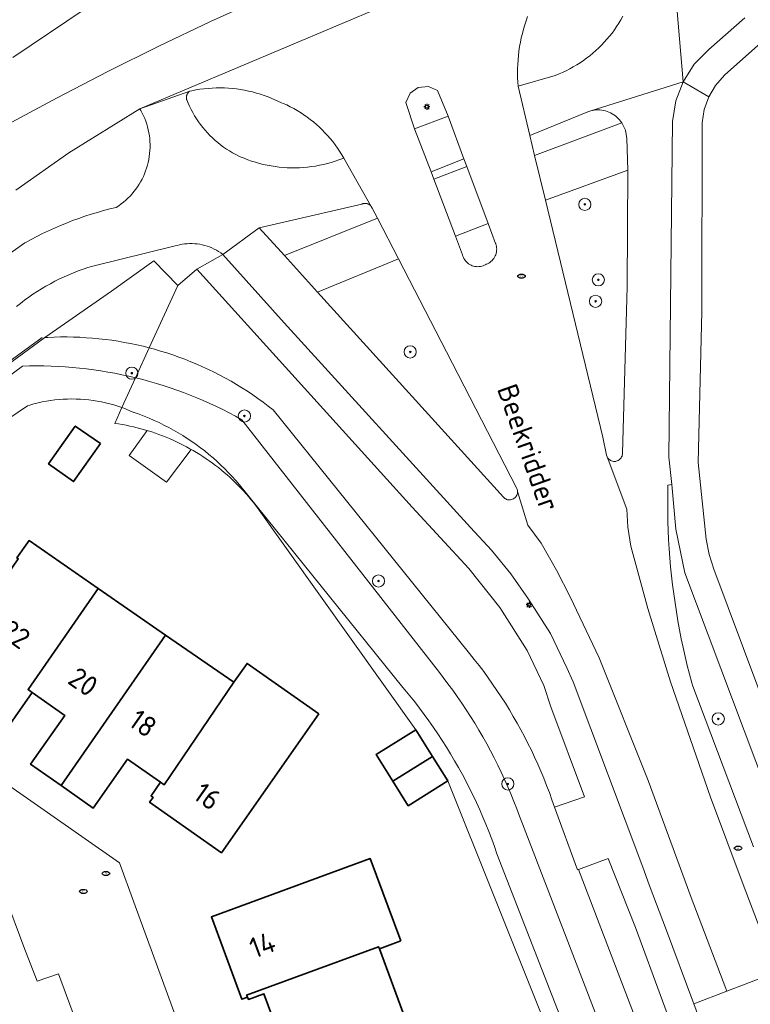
# Model space of a CAD drawing. Header units: metres. Extents: x 152610 to 160096, y 456114 to 462495.
# Tile 627 of 938: x 158822 to 158870, y 460349 to 460414. Entities that reach past the tile are written whole.
import ezdxf
from ezdxf.enums import TextEntityAlignment as Align

# ---------------------------------------------------------------- set-up
doc = ezdxf.new("R2010")
doc.units = ezdxf.units.M
doc.header["$LTSCALE"] = 0.5
doc.layers.get('0').update_dxf_attribs({"linetype": 'CONTINUOUS'})
for name, color, linetype, lineweight in [('B-PV-GR-BEPLANTING_CULTUUR_BOSPLANTSOEN-GV', 251, 'CONTINUOUS', 18), ('B-PV-GR-BOOM-S', 251, 'CONTINUOUS', 25), ('B-PV-GW-TALUD_KRUIN-G', 251, 'CONTINUOUS', 18), ('B-PV-IE-MEUBILAIR-S', 251, 'CONTINUOUS', 25), ('B-PV-IE-TERREINAFSCHEIDING_KUNSTMATIG_MUUR-G', 251, 'IE-TERREINAFSCHEIDING_KUNSTMATIG-SO', 18), ('B-PV-OG-BEBOUWING-GV', 6, 'CONTINUOUS', 35), ('B-PV-OG-BEBOUWING-T18', 1, 'CONTINUOUS', 18), ('B-PV-OG-BEBOUWING_SCHUUR-GV', 251, 'CONTINUOUS', 18), ('B-PV-OG-TERREIN_BEGROEID-GV', 251, 'CONTINUOUS', 18), ('B-PV-OG-TOPOGRAFIE-T18', 1, 'CONTINUOUS', 18), ('B-PV-VH-GESLOTENVERHARDING_ASFALT-GV', 251, 'CONTINUOUS', 18), ('B-PV-VH-OPENVERHARDING_BETONSTRAATSTEEN-GV', 251, 'CONTINUOUS', 18), ('B-PV-VH-OPENVERHARDING_TEGEL-GV', 251, 'CONTINUOUS', 18)]:
    doc.layers.add(name, color=color, linetype=linetype, lineweight=lineweight)
doc.styles.add('NLCS-ISO', font='NLCS-ISO.ttf')
doc.styles.add('NLCS-ISO-M750-T18', font='NLCS-ISO.ttf', dxfattribs={"height": 1.35})
doc.linetypes.add('IE-TERREINAFSCHEIDING_KUNSTMATIG-SO', pattern='A,4,[82,NLCS.SHX,S=0.75,R=90,X=0,Y=0],4,-2', length=10)

# ---------------------------------------------------------------- blocks, each defined once
blk = doc.blocks.new('SIE-MEUBILAIR_PAAL_LICHTMAST-SO')
for points in [[(-0.62, 0), (-1, 0)], [(-0.71, 0.71), (-0.44, 0.44)], [(0, 1), (0, 0.62)], [(0.44, 0.44), (0.71, 0.71)], [(1, 0), (0.62, 0)], [(-0.71, -0.71), (-0.44, -0.44)], [(0, -0.62), (0, -1)], [(0.44, -0.44), (0.71, -0.71)]]:
    blk.add_lwpolyline(points)
blk.add_circle((0, 0), 0.5)
blk = doc.blocks.new('SIE-MEUBILAIR_PUT_RIOOLPUT-SO')
blk.add_ellipse((0, 0), major_axis=(1.25, 0), ratio=0.54)
at = {"style": 'NLCS-ISO'}
blk.add_text('ri', height=0.75, dxfattribs=at).set_placement((-0.04, 0.07), align=Align.MIDDLE_CENTER)
blk = doc.blocks.new('SGR-BOOM_GBKN-SO')
at = {"linetype": 'ByBlock', "lineweight": 18}
h = blk.add_hatch(color=0, dxfattribs=at)
h.dxf.hatch_style = 1
edge = h.paths.add_edge_path()
edge.add_arc((0, 0), 0.25, 0, 360)
at = {"color": 0, "linetype": 'ByBlock', "lineweight": 18}
for radius in [2, 0.25]:
    blk.add_circle((0, 0), radius, dxfattribs=at)
at = {"color": 0, "linetype": 'ByBlock', "lineweight": 18, "style": 'NLCS-ISO'}
blk.add_attdef('SOORT', (2.5, 0), '', height=1.5, dxfattribs=at)

msp = doc.modelspace()

# ---------------------------------------------------------------- linework, layer by layer
at = {"layer": 'B-PV-GR-BEPLANTING_CULTUUR_BOSPLANTSOEN-GV', "flags": 128}
for points in [[(158814.81, 460385.86), (158822.216, 460391.334), (158822.219, 460391.334), (158822.688, 460391.346), (158823.156, 460391.35), (158823.625, 460391.345), (158824.094, 460391.333), (158824.562, 460391.313), (158825.03, 460391.285), (158825.497, 460391.249), (158825.964, 460391.205), (158826.43, 460391.153), (158826.895, 460391.093), (158827.358, 460391.025), (158827.821, 460390.949), (158828.282, 460390.865), (158828.742, 460390.773), (158829.2, 460390.674), (158829.648, 460390.569), (158830.548, 460392.533), (158830.141, 460392.635), (158829.731, 460392.73), (158829.32, 460392.817), (158828.907, 460392.895), (158828.493, 460392.966), (158828.078, 460393.03), (158827.661, 460393.085), (158827.244, 460393.132), (158826.826, 460393.171), (158826.407, 460393.203), (158825.987, 460393.226), (158825.567, 460393.241), (158825.147, 460393.249), (158824.727, 460393.248), (158824.307, 460393.239), (158823.887, 460393.223), (158823.689, 460393.212), (158814.34, 460386.37)], [(158871.32, 460325.38), (158858.722, 460358.304), (158858.658, 460358.281), (158857.144, 460362.395), (158856.98, 460362.872), (158856.809, 460363.345), (158856.631, 460363.816), (158856.444, 460364.284), (158856.251, 460364.75), (158856.05, 460365.212), (158855.842, 460365.67), (158855.627, 460366.126), (158855.404, 460366.578), (158855.174, 460367.026), (158854.937, 460367.47), (158854.693, 460367.911), (158854.442, 460368.348), (158854.185, 460368.781), (158853.92, 460369.21), (158853.649, 460369.634), (158853.371, 460370.054), (158853.086, 460370.47), (158852.795, 460370.881), (158852.497, 460371.287), (158852.192, 460371.689), (158851.882, 460372.085), (158851.565, 460372.477), (158851.476, 460372.585), (158838.688, 460388.458), (158838.357, 460388.716), (158838.021, 460388.968), (158837.68, 460389.214), (158837.335, 460389.453), (158836.985, 460389.685), (158836.631, 460389.911), (158836.273, 460390.13), (158835.91, 460390.342), (158835.543, 460390.547), (158835.173, 460390.745), (158834.799, 460390.936), (158834.422, 460391.12), (158834.041, 460391.296), (158833.656, 460391.466), (158833.269, 460391.628), (158832.878, 460391.782), (158832.485, 460391.929), (158832.089, 460392.069), (158831.69, 460392.201), (158831.289, 460392.325), (158830.885, 460392.442), (158830.548, 460392.533), (158829.648, 460390.569), (158829.656, 460390.567), (158830.111, 460390.452), (158830.563, 460390.329), (158831.013, 460390.198), (158831.461, 460390.06), (158831.907, 460389.915), (158832.35, 460389.761), (158832.79, 460389.6), (158833.227, 460389.432), (158833.662, 460389.256), (158834.093, 460389.073), (158834.522, 460388.883), (158834.947, 460388.685), (158835.368, 460388.48), (158835.786, 460388.268), (158836.201, 460388.048), (158836.611, 460387.822), (158849.593, 460371.222), (158849.837, 460370.909), (158850.153, 460370.493), (158850.462, 460370.072), (158850.765, 460369.647), (158851.061, 460369.217), (158851.351, 460368.782), (158851.634, 460368.343), (158851.91, 460367.9), (158852.18, 460367.453), (158852.442, 460367.001), (158852.698, 460366.546), (158852.946, 460366.086), (158853.188, 460365.623), (158853.422, 460365.157), (158853.65, 460364.686), (158853.87, 460364.213), (158854.082, 460363.736), (158854.288, 460363.256), (158854.486, 460362.772), (158854.676, 460362.286), (158854.859, 460361.797), (158855.035, 460361.305), (158868.96, 460325.19)], [(158816.28, 460384.49), (158822.561, 460388.738), (158822.699, 460388.78), (158822.968, 460388.855), (158823.24, 460388.923), (158823.514, 460388.982), (158823.789, 460389.034), (158824.065, 460389.078), (158824.343, 460389.115), (158824.621, 460389.143), (158824.901, 460389.163), (158825.18, 460389.175), (158825.46, 460389.179), (158825.74, 460389.176), (158826.02, 460389.164), (158826.299, 460389.144), (158826.578, 460389.117), (158826.856, 460389.081), (158827.132, 460389.037), (158827.408, 460388.986), (158827.681, 460388.927), (158827.953, 460388.86), (158828.223, 460388.785), (158828.49, 460388.702), (158828.753, 460388.613), (158829.648, 460390.569), (158829.2, 460390.674), (158828.742, 460390.773), (158828.282, 460390.865), (158827.821, 460390.949), (158827.358, 460391.025), (158826.895, 460391.093), (158826.43, 460391.153), (158825.964, 460391.205), (158825.497, 460391.249), (158825.03, 460391.285), (158824.562, 460391.313), (158824.094, 460391.333), (158823.625, 460391.345), (158823.156, 460391.35), (158822.688, 460391.346), (158822.219, 460391.334), (158822.216, 460391.334), (158814.81, 460385.86)], [(158868.96, 460325.19), (158855.035, 460361.305), (158854.859, 460361.797), (158854.676, 460362.286), (158854.486, 460362.772), (158854.288, 460363.256), (158854.082, 460363.736), (158853.87, 460364.213), (158853.65, 460364.686), (158853.422, 460365.157), (158853.188, 460365.623), (158852.946, 460366.086), (158852.698, 460366.546), (158852.442, 460367.001), (158852.18, 460367.453), (158851.91, 460367.9), (158851.634, 460368.343), (158851.351, 460368.782), (158851.061, 460369.217), (158850.765, 460369.647), (158850.462, 460370.072), (158850.153, 460370.493), (158849.837, 460370.909), (158849.593, 460371.222), (158836.611, 460387.822), (158836.201, 460388.048), (158835.786, 460388.268), (158835.368, 460388.48), (158834.947, 460388.685), (158834.522, 460388.883), (158834.093, 460389.073), (158833.662, 460389.256), (158833.227, 460389.432), (158832.79, 460389.6), (158832.35, 460389.761), (158831.907, 460389.915), (158831.461, 460390.06), (158831.013, 460390.198), (158830.563, 460390.329), (158830.111, 460390.452), (158829.656, 460390.567), (158829.648, 460390.569), (158828.753, 460388.613), (158828.756, 460388.612), (158829.018, 460388.515), (158829.278, 460388.409), (158829.534, 460388.297), (158829.551, 460388.291), (158829.884, 460388.173), (158830.214, 460388.048), (158830.542, 460387.915), (158830.866, 460387.774), (158831.187, 460387.626), (158831.505, 460387.472), (158831.819, 460387.31), (158832.13, 460387.14), (158832.436, 460386.964), (158832.738, 460386.781), (158833.037, 460386.591), (158833.33, 460386.395), (158833.62, 460386.192), (158833.904, 460385.982), (158834.184, 460385.766), (158834.459, 460385.544), (158834.729, 460385.315), (158834.993, 460385.081), (158835.253, 460384.841), (158835.506, 460384.594), (158835.754, 460384.342), (158835.996, 460384.085), (158836.233, 460383.822), (158836.463, 460383.554), (158847.196, 460370.247), (158847.321, 460370.098), (158847.651, 460369.698), (158847.974, 460369.294), (158848.291, 460368.884), (158848.601, 460368.47), (158848.905, 460368.051), (158849.203, 460367.627), (158849.494, 460367.199), (158849.778, 460366.766), (158850.055, 460366.329), (158850.326, 460365.888), (158850.59, 460365.442), (158850.847, 460364.993), (158851.097, 460364.539), (158851.34, 460364.082), (158851.576, 460363.621), (158851.805, 460363.157), (158852.026, 460362.689), (158852.24, 460362.217), (158852.448, 460361.743), (158852.647, 460361.265), (158852.839, 460360.784), (158853.024, 460360.301), (158853.201, 460359.814), (158853.371, 460359.325), (158866.73, 460325.02)], [(158866.73, 460325.02), (158853.371, 460359.325), (158853.201, 460359.814), (158853.024, 460360.301), (158852.839, 460360.784), (158852.647, 460361.265), (158852.448, 460361.743), (158852.24, 460362.217), (158852.026, 460362.689), (158851.805, 460363.157), (158851.576, 460363.621), (158851.34, 460364.082), (158851.097, 460364.539), (158850.847, 460364.993), (158850.59, 460365.442), (158850.326, 460365.888), (158850.055, 460366.329), (158849.778, 460366.766), (158849.494, 460367.199), (158849.203, 460367.627), (158848.905, 460368.051), (158848.601, 460368.47), (158848.291, 460368.884), (158847.974, 460369.294), (158847.651, 460369.698), (158847.321, 460370.098), (158847.196, 460370.247), (158836.463, 460383.554), (158836.233, 460383.822), (158835.996, 460384.085), (158835.754, 460384.342), (158835.506, 460384.594), (158835.253, 460384.841), (158834.993, 460385.081), (158834.729, 460385.315), (158834.459, 460385.544), (158834.184, 460385.766), (158833.904, 460385.982), (158833.62, 460386.192), (158833.33, 460386.395), (158833.037, 460386.591), (158832.738, 460386.781), (158832.436, 460386.964), (158832.13, 460387.14), (158831.819, 460387.31), (158831.505, 460387.472), (158831.187, 460387.626), (158830.866, 460387.774), (158830.542, 460387.915), (158830.214, 460388.048), (158829.884, 460388.173), (158829.551, 460388.291), (158829.534, 460388.297), (158829.278, 460388.409), (158829.018, 460388.515), (158828.756, 460388.612), (158828.753, 460388.613), (158828.279, 460387.578), (158828.526, 460387.541), (158828.772, 460387.5), (158829.017, 460387.455), (158829.262, 460387.405), (158829.505, 460387.351), (158829.748, 460387.293), (158829.99, 460387.23), (158830.23, 460387.163), (158830.469, 460387.092), (158830.707, 460387.016), (158830.944, 460386.937), (158831.179, 460386.853), (158831.412, 460386.766), (158831.644, 460386.674), (158831.875, 460386.578), (158832.103, 460386.478), (158832.33, 460386.374), (158832.555, 460386.266), (158832.778, 460386.153), (158832.999, 460386.038), (158833.218, 460385.918), (158833.435, 460385.794), (158833.649, 460385.667), (158833.862, 460385.536), (158834.071, 460385.401), (158834.279, 460385.262), (158834.484, 460385.12), (158834.687, 460384.974), (158834.886, 460384.825), (158835.084, 460384.672), (158835.278, 460384.515), (158835.47, 460384.356), (158835.659, 460384.192), (158835.845, 460384.026), (158836.028, 460383.856), (158836.208, 460383.684), (158836.385, 460383.508), (158836.558, 460383.328), (158836.729, 460383.146), (158836.896, 460382.961), (158837.06, 460382.773), (158837.221, 460382.582), (158837.378, 460382.389), (158837.532, 460382.192), (158848.04, 460367.47), (158849.134, 460365.719), (158850.14, 460364.11), (158865.36, 460326.17)]]:
    msp.add_lwpolyline(points, dxfattribs=at)
at = {"layer": 'B-PV-GW-TALUD_KRUIN-G', "flags": 128}
for points in [[(158807.045, 460378.635), (158813.02, 460384.4), (158814.81, 460385.86), (158822.216, 460391.334), (158822.219, 460391.334), (158822.688, 460391.346), (158823.156, 460391.35), (158823.625, 460391.345), (158824.094, 460391.333), (158824.562, 460391.313), (158825.03, 460391.285), (158825.497, 460391.249), (158825.964, 460391.205), (158826.43, 460391.153), (158826.895, 460391.093), (158827.358, 460391.025), (158827.821, 460390.949), (158828.282, 460390.865), (158828.742, 460390.773), (158829.2, 460390.674), (158829.648, 460390.569)], [(158868.96, 460325.19), (158855.035, 460361.305), (158854.859, 460361.797), (158854.676, 460362.286), (158854.486, 460362.772), (158854.288, 460363.256), (158854.082, 460363.736), (158853.87, 460364.213), (158853.65, 460364.686), (158853.422, 460365.157), (158853.188, 460365.623), (158852.946, 460366.086), (158852.698, 460366.546), (158852.442, 460367.001), (158852.18, 460367.453), (158851.91, 460367.9), (158851.634, 460368.343), (158851.351, 460368.782), (158851.061, 460369.217), (158850.765, 460369.647), (158850.462, 460370.072), (158850.153, 460370.493), (158849.837, 460370.909), (158849.593, 460371.222), (158836.611, 460387.822), (158836.201, 460388.048), (158835.786, 460388.268), (158835.368, 460388.48), (158834.947, 460388.685), (158834.522, 460388.883), (158834.093, 460389.073), (158833.662, 460389.256), (158833.227, 460389.432), (158832.79, 460389.6), (158832.35, 460389.761), (158831.907, 460389.915), (158831.461, 460390.06), (158831.013, 460390.198), (158830.563, 460390.329), (158830.111, 460390.452), (158829.656, 460390.567), (158829.648, 460390.569)], [(158829.648, 460390.569), (158829.656, 460390.567), (158830.111, 460390.452), (158830.563, 460390.329), (158831.013, 460390.198), (158831.461, 460390.06), (158831.907, 460389.915), (158832.35, 460389.761), (158832.79, 460389.6), (158833.227, 460389.432), (158833.662, 460389.256), (158834.093, 460389.073), (158834.522, 460388.883), (158834.947, 460388.685), (158835.368, 460388.48), (158835.786, 460388.268), (158836.201, 460388.048), (158836.611, 460387.822), (158849.593, 460371.222), (158849.837, 460370.909), (158850.153, 460370.493), (158850.462, 460370.072), (158850.765, 460369.647), (158851.061, 460369.217), (158851.351, 460368.782), (158851.634, 460368.343), (158851.91, 460367.9), (158852.18, 460367.453), (158852.442, 460367.001), (158852.698, 460366.546), (158852.946, 460366.086), (158853.188, 460365.623), (158853.422, 460365.157), (158853.65, 460364.686), (158853.87, 460364.213), (158854.082, 460363.736), (158854.288, 460363.256), (158854.486, 460362.772), (158854.676, 460362.286), (158854.859, 460361.797), (158855.035, 460361.305), (158868.96, 460325.19)]]:
    msp.add_lwpolyline(points, dxfattribs=at)
at = {"layer": 'B-PV-IE-TERREINAFSCHEIDING_KUNSTMATIG_MUUR-G', "flags": 128}
msp.add_lwpolyline([(158823.512, 460393.211), (158817.828, 460389.09), (158814.054, 460386.342), (158812.675, 460385.094), (158806.926, 460378.683), (158805.773, 460377.911), (158804.66, 460376.51), (158803.878, 460375.11), (158802.983, 460372.003)], dxfattribs=at)
at = {"layer": 'B-PV-OG-BEBOUWING-GV', "flags": 128}
for points in [[(158827.35, 460386.26), (158825.68, 460387.4), (158823.93, 460384.92), (158825.58, 460383.76)], [(158827.2, 460376.742), (158822.65, 460379.89), (158821.86, 460378.75), (158821.944, 460378.689), (158818.177, 460373.2), (158818.42, 460373.03), (158820.59, 460371.51), (158818.34, 460368.32), (158820.6, 460366.73), (158822.85, 460369.92), (158822.589, 460370.103)], [(158831.619, 460373.683), (158827.2, 460376.742), (158822.589, 460370.103), (158822.85, 460369.92), (158825, 460368.41), (158822.75, 460365.21), (158824.755, 460363.805)], [(158836.09, 460370.59), (158831.619, 460373.683), (158824.755, 460363.805), (158826.862, 460362.329), (158829.12, 460365.55), (158831.29, 460364.03), (158831.529, 460363.864)], [(158841.67, 460368.51), (158836.96, 460371.82), (158836.09, 460370.59), (158831.529, 460363.864), (158831.29, 460364.03), (158830.66, 460363.13), (158830.79, 460363.03), (158830.56, 460362.71), (158835.28, 460359.4)], [(158849.134, 460365.719), (158848.04, 460367.47), (158845.45, 460365.85), (158846.54, 460364.101)], [(158850.14, 460364.11), (158849.134, 460365.719), (158846.54, 460364.101), (158847.55, 460362.48)], [(158847.05, 460353.61), (158845.05, 460359.02), (158834.626, 460355.192), (158836.62, 460349.79), (158836.99, 460349.92), (158836.934, 460350.059), (158845.598, 460353.231), (158845.65, 460353.09)], [(158845.65, 460353.09), (158845.598, 460353.231), (158836.934, 460350.059), (158836.99, 460349.92), (158837.05, 460349.77), (158838.07, 460350.15), (158838.99, 460347.67), (158835.33, 460346.32), (158836.221, 460343.888), (158836.279, 460343.73), (158839.94, 460345.08), (158839.858, 460345.303), (158847.494, 460348.099)]]:
    msp.add_lwpolyline(points, close=True, dxfattribs=at)
at = {"layer": 'B-PV-OG-BEBOUWING_SCHUUR-GV', "flags": 128}
msp.add_lwpolyline([(158830.469, 460387.092), (158830.402, 460387.112), (158829.216, 460385.473), (158831.681, 460383.717), (158833.297, 460385.873), (158833.218, 460385.918), (158832.999, 460386.038), (158832.778, 460386.153), (158832.555, 460386.266), (158832.33, 460386.374), (158832.103, 460386.478), (158831.875, 460386.578), (158831.644, 460386.674), (158831.412, 460386.766), (158831.179, 460386.853), (158830.944, 460386.937), (158830.707, 460387.016)], close=True, dxfattribs=at)
at = {"layer": 'B-PV-OG-TERREIN_BEGROEID-GV', "flags": 128}
for points in [[(158821.588, 460411.585), (158826.33, 460414.78), (158819.666, 460424.171)], [(158855.38, 460414.28), (158855.282, 460414.004), (158855.192, 460413.726), (158855.11, 460413.446), (158855.035, 460413.163), (158854.968, 460412.878), (158854.909, 460412.592), (158854.858, 460412.304), (158854.814, 460412.015), (158854.778, 460411.725), (158854.751, 460411.433), (158854.731, 460411.142), (158854.72, 460410.849), (158854.716, 460410.557), (158854.721, 460410.265), (158854.733, 460409.973), (158854.751, 460409.71), (158857.199, 460410.41), (158857.442, 460410.508), (158857.681, 460410.613), (158857.918, 460410.725), (158858.15, 460410.845), (158858.379, 460410.972), (158858.604, 460411.105), (158858.825, 460411.246), (158859.042, 460411.393), (158859.253, 460411.546), (158859.461, 460411.706), (158859.663, 460411.873), (158859.859, 460412.045), (158860.051, 460412.223), (158860.237, 460412.407), (158860.417, 460412.597), (158860.592, 460412.792), (158860.76, 460412.993), (158860.922, 460413.198), (158861.078, 460413.408), (158861.227, 460413.623), (158861.37, 460413.843), (158861.506, 460414.066), (158861.635, 460414.294)], [(158872.701, 460414.076), (158872.36, 460413.845), (158872.023, 460413.606), (158871.692, 460413.362), (158871.365, 460413.111), (158871.042, 460412.854), (158870.88, 460412.72), (158868.298, 460410.422), (158867.718, 460409.761), (158867.271, 460409.005), (158866.971, 460408.179), (158866.83, 460407.311), (158866.81, 460394.92), (158866.57, 460385.02), (158867.11, 460379.98), (158867.309, 460378.983), (158867.614, 460378.013), (158892.79, 460310.67)], [(158817.04, 460395.65), (158822.386, 460399.426), (158822.405, 460399.437), (158822.781, 460399.643), (158823.161, 460399.841), (158823.544, 460400.033), (158823.931, 460400.218), (158824.321, 460400.395), (158824.715, 460400.565), (158825.111, 460400.727), (158825.511, 460400.883), (158825.913, 460401.03), (158826.319, 460401.17), (158826.726, 460401.303), (158827.136, 460401.428), (158827.548, 460401.545), (158827.963, 460401.654), (158828.379, 460401.756), (158828.542, 460401.864), (158828.7, 460401.979), (158828.854, 460402.1), (158829.002, 460402.227), (158829.145, 460402.36), (158829.282, 460402.499), (158829.414, 460402.643), (158829.54, 460402.793), (158829.659, 460402.948), (158829.772, 460403.107), (158829.879, 460403.271), (158829.978, 460403.439), (158830.071, 460403.611), (158830.156, 460403.787), (158830.235, 460403.966), (158830.306, 460404.148), (158830.369, 460404.333), (158830.424, 460404.521), (158830.473, 460404.71), (158830.513, 460404.901), (158830.545, 460405.094), (158830.569, 460405.288), (158830.586, 460405.483), (158830.595, 460405.678), (158830.595, 460405.874), (158830.587, 460406.069), (158830.572, 460406.264), (158830.549, 460406.458), (158830.517, 460406.651), (158830.478, 460406.842), (158830.431, 460407.032), (158830.376, 460407.219), (158830.314, 460407.405), (158830.244, 460407.587), (158830.166, 460407.767), (158830.082, 460407.943), (158829.99, 460408.115), (158829.93, 460408.22), (158825.26, 460405.33), (158821.79, 460402.88)], [(158873.485, 460357.07), (158865.71, 460377.78), (158865.119, 460380.644), (158864.856, 460383.557), (158864.592, 460383.53), (158864.58, 460382.933), (158864.576, 460382.337), (158864.58, 460381.74), (158864.591, 460381.143), (158864.611, 460380.547), (158864.639, 460379.951), (158864.675, 460379.355), (158864.719, 460378.76), (158864.771, 460378.165), (158864.83, 460377.571), (158864.898, 460376.979), (158864.974, 460376.387), (158865.058, 460375.796), (158865.149, 460375.206), (158865.248, 460374.618), (158865.356, 460374.031), (158865.471, 460373.445), (158865.594, 460372.861), (158865.725, 460372.279), (158865.863, 460371.698), (158866.01, 460371.12), (158866.164, 460370.543), (158866.22, 460370.34), (158870.2, 460359.78)]]:
    msp.add_lwpolyline(points, dxfattribs=at)
for points in [[(158835.473, 460409.59), (158835.205, 460409.595), (158834.937, 460409.593), (158834.67, 460409.583), (158834.403, 460409.565), (158834.136, 460409.538), (158833.871, 460409.504), (158833.606, 460409.462), (158833.343, 460409.412), (158833.216, 460409.385), (158833.209, 460409.38), (158833.201, 460409.375), (158833.194, 460409.37), (158833.187, 460409.365), (158833.18, 460409.359), (158833.173, 460409.354), (158833.166, 460409.348), (158833.159, 460409.343), (158833.153, 460409.337), (158833.146, 460409.331), (158833.14, 460409.325), (158833.133, 460409.319), (158833.127, 460409.312), (158833.121, 460409.306), (158833.115, 460409.299), (158833.109, 460409.293), (158833.103, 460409.286), (158833.098, 460409.279), (158833.092, 460409.272), (158833.087, 460409.265), (158833.081, 460409.258), (158833.076, 460409.251), (158833.071, 460409.244), (158833.066, 460409.236), (158833.061, 460409.229), (158833.057, 460409.221), (158833.052, 460409.214), (158833.048, 460409.206), (158833.043, 460409.198), (158833.039, 460409.19), (158833.035, 460409.182), (158833.032, 460409.174), (158833.028, 460409.166), (158833.024, 460409.158), (158833.021, 460409.15), (158833.014, 460409.134), (158833.011, 460409.125), (158833.008, 460409.117), (158833.006, 460409.109), (158833.003, 460409.1), (158833.001, 460409.091), (158832.999, 460409.083), (158832.996, 460409.074), (158832.994, 460409.066), (158832.993, 460409.057), (158832.991, 460409.048), (158832.989, 460409.04), (158832.988, 460409.031), (158832.987, 460409.022), (158832.986, 460409.013), (158832.985, 460409.004), (158832.984, 460408.996), (158832.984, 460408.987), (158832.983, 460408.978), (158832.983, 460408.969), (158832.983, 460408.96), (158832.983, 460408.951), (158832.983, 460408.942), (158832.983, 460408.934), (158832.984, 460408.925), (158832.984, 460408.916), (158832.985, 460408.907), (158832.986, 460408.898), (158832.987, 460408.889), (158832.988, 460408.881), (158832.99, 460408.872), (158832.991, 460408.863), (158832.993, 460408.854), (158832.995, 460408.846), (158832.997, 460408.837), (158832.999, 460408.829), (158833.001, 460408.82), (158833.09, 460408.603), (158833.186, 460408.389), (158833.29, 460408.178), (158833.401, 460407.971), (158833.518, 460407.768), (158833.643, 460407.569), (158833.774, 460407.375), (158833.912, 460407.185), (158834.056, 460406.999), (158834.207, 460406.819), (158834.363, 460406.644), (158834.525, 460406.475), (158834.693, 460406.311), (158834.867, 460406.153), (158835.046, 460406.001), (158835.23, 460405.855), (158835.418, 460405.716), (158835.612, 460405.583), (158835.81, 460405.456), (158836.012, 460405.337), (158836.218, 460405.224), (158836.427, 460405.119), (158836.52, 460405.075), (158836.765, 460404.973), (158837.013, 460404.879), (158837.264, 460404.792), (158837.517, 460404.713), (158837.773, 460404.641), (158838.03, 460404.578), (158838.29, 460404.522), (158838.551, 460404.473), (158838.813, 460404.433), (158839.076, 460404.401), (158839.341, 460404.376), (158839.606, 460404.36), (158839.871, 460404.352), (158840.136, 460404.351), (158840.402, 460404.359), (158840.666, 460404.374), (158840.931, 460404.398), (158841.194, 460404.429), (158841.457, 460404.469), (158841.718, 460404.516), (158841.977, 460404.571), (158842.235, 460404.634), (158842.491, 460404.705), (158842.745, 460404.783), (158842.995, 460404.869), (158843.244, 460404.963), (158843.31, 460404.989), (158843.179, 460405.213), (158843.041, 460405.433), (158842.896, 460405.649), (158842.745, 460405.861), (158842.588, 460406.067), (158842.424, 460406.269), (158842.254, 460406.465), (158842.078, 460406.656), (158841.896, 460406.842), (158841.709, 460407.022), (158841.516, 460407.196), (158841.317, 460407.364), (158841.114, 460407.526), (158840.906, 460407.681), (158840.693, 460407.83), (158840.476, 460407.973), (158840.255, 460408.109), (158840.029, 460408.237), (158839.799, 460408.359), (158839.566, 460408.474), (158839.33, 460408.581), (158839.225, 460408.626), (158838.346, 460409.005), (158838.095, 460409.097), (158837.84, 460409.181), (158837.584, 460409.258), (158837.325, 460409.327), (158837.065, 460409.388), (158836.802, 460409.441), (158836.538, 460409.487), (158836.273, 460409.524), (158836.007, 460409.554), (158835.74, 460409.576)], [(158860.128, 460408.145), (158860.006, 460408.15), (158859.883, 460408.147), (158859.761, 460408.135), (158859.64, 460408.116), (158859.532, 460408.093), (158859.521, 460408.089), (158859.403, 460408.054), (158859.345, 460408.034), (158855.519, 460406.471), (158855.836, 460405.166), (158861.56, 460407.31), (158861.489, 460407.41), (158861.411, 460407.505), (158861.328, 460407.595), (158861.239, 460407.679), (158861.144, 460407.757), (158861.045, 460407.829), (158860.941, 460407.894), (158860.833, 460407.952), (158860.722, 460408.003), (158860.608, 460408.047), (158860.49, 460408.083), (158860.371, 460408.112), (158860.25, 460408.132)], [(158861.92, 460396.53), (158861.95, 460404.2), (158856.55, 460402.217), (158860.32, 460386.67), (158860.56, 460385.49), (158860.602, 460385.377), (158860.635, 460385.321), (158860.674, 460385.269), (158860.719, 460385.222), (158860.77, 460385.181), (158860.826, 460385.146), (158860.885, 460385.119), (158860.947, 460385.099), (158861.011, 460385.087), (158861.076, 460385.083), (158861.141, 460385.086), (158861.205, 460385.098), (158861.267, 460385.117), (158861.327, 460385.144), (158861.383, 460385.178), (158861.434, 460385.219), (158861.479, 460385.265), (158861.519, 460385.317), (158861.552, 460385.373), (158861.578, 460385.433), (158861.597, 460385.496), (158861.607, 460385.56), (158861.61, 460385.624)], [(158844.734, 460402.017), (158844.725, 460402.018), (158844.717, 460402.018), (158844.708, 460402.018), (158844.699, 460402.018), (158844.691, 460402.017), (158844.682, 460402.017), (158844.673, 460402.016), (158844.665, 460402.016), (158844.656, 460402.015), (158844.647, 460402.014), (158844.639, 460402.012), (158844.63, 460402.011), (158844.622, 460402.009), (158844.613, 460402.008), (158844.604, 460402.006), (158844.596, 460402.004), (158844.588, 460402.002), (158844.579, 460401.999), (158844.571, 460401.997), (158844.563, 460401.995), (158844.554, 460401.992), (158844.546, 460401.989), (158844.538, 460401.986), (158844.53, 460401.983), (158844.522, 460401.98), (158844.514, 460401.976), (158844.506, 460401.973), (158844.498, 460401.969), (158844.49, 460401.965), (158837.755, 460400.421), (158839.42, 460398.586), (158845.52, 460401.05), (158845.18, 460401.7), (158845.118, 460401.808), (158845.108, 460401.822), (158845.102, 460401.829), (158845.097, 460401.836), (158845.091, 460401.842), (158845.086, 460401.849), (158845.08, 460401.856), (158845.074, 460401.862), (158845.068, 460401.868), (158845.062, 460401.874), (158845.056, 460401.88), (158845.049, 460401.886), (158845.043, 460401.892), (158845.036, 460401.898), (158845.03, 460401.904), (158845.023, 460401.909), (158845.016, 460401.914), (158845.009, 460401.92), (158845.002, 460401.925), (158844.995, 460401.93), (158844.988, 460401.935), (158844.98, 460401.94), (158844.973, 460401.944), (158844.966, 460401.949), (158844.958, 460401.953), (158844.95, 460401.957), (158844.943, 460401.961), (158844.935, 460401.965), (158844.927, 460401.969), (158844.919, 460401.973), (158844.911, 460401.976), (158844.903, 460401.98), (158844.895, 460401.983), (158844.887, 460401.986), (158844.879, 460401.989), (158844.871, 460401.992), (158844.863, 460401.995), (158844.854, 460401.997), (158844.846, 460402), (158844.837, 460402.002), (158844.833, 460402.003), (158844.82, 460402.006), (158844.812, 460402.008), (158844.803, 460402.01), (158844.795, 460402.011), (158844.786, 460402.012), (158844.778, 460402.014), (158844.769, 460402.015), (158844.76, 460402.016), (158844.752, 460402.016), (158844.743, 460402.017)], [(158832.42, 460396.62), (158830.839, 460398.239), (158828.06, 460396.25), (158823.689, 460393.212), (158823.887, 460393.223), (158824.307, 460393.239), (158824.727, 460393.248), (158825.147, 460393.249), (158825.567, 460393.241), (158825.987, 460393.226), (158826.407, 460393.203), (158826.826, 460393.171), (158827.244, 460393.132), (158827.661, 460393.085), (158828.078, 460393.03), (158828.493, 460392.966), (158828.907, 460392.895), (158829.32, 460392.817), (158829.731, 460392.73), (158830.141, 460392.635), (158830.548, 460392.533)], [(158850.05, 460392.27), (158846.91, 460398.37), (158841.594, 460396.19), (158853.79, 460382.734), (158853.837, 460382.688), (158853.889, 460382.649), (158853.945, 460382.616), (158854.005, 460382.59), (158854.068, 460382.571), (158854.132, 460382.561), (158854.198, 460382.558), (158854.263, 460382.563), (158854.327, 460382.577), (158854.389, 460382.598), (158854.448, 460382.626), (158854.502, 460382.661), (158854.553, 460382.703), (158854.597, 460382.751), (158854.636, 460382.804), (158854.668, 460382.861), (158854.693, 460382.921), (158854.71, 460382.984), (158854.719, 460383.049), (158854.72, 460383.114), (158854.714, 460383.179), (158854.699, 460383.243), (158854.677, 460383.304), (158854.66, 460383.34), (158854.27, 460384.07)], [(158847.798, 460382.085), (158833.663, 460397.71), (158832.42, 460396.62), (158830.548, 460392.533), (158830.885, 460392.442), (158831.289, 460392.325), (158831.69, 460392.201), (158832.089, 460392.069), (158832.485, 460391.929), (158832.878, 460391.782), (158833.269, 460391.628), (158833.656, 460391.466), (158834.041, 460391.296), (158834.422, 460391.12), (158834.799, 460390.936), (158835.173, 460390.745), (158835.543, 460390.547), (158835.91, 460390.342), (158836.273, 460390.13), (158836.631, 460389.911), (158836.985, 460389.685), (158837.335, 460389.453), (158837.68, 460389.214), (158838.021, 460388.968), (158838.357, 460388.716), (158838.688, 460388.458), (158851.476, 460372.585), (158851.565, 460372.477), (158851.882, 460372.085), (158852.192, 460371.689), (158852.497, 460371.287), (158852.795, 460370.881), (158853.086, 460370.47), (158853.371, 460370.054), (158853.649, 460369.634), (158853.92, 460369.21), (158854.185, 460368.781), (158854.442, 460368.348), (158854.693, 460367.911), (158854.937, 460367.47), (158855.174, 460367.026), (158855.404, 460366.578), (158855.627, 460366.126), (158855.842, 460365.67), (158856.05, 460365.212), (158856.251, 460364.75), (158856.444, 460364.284), (158856.631, 460363.816), (158856.809, 460363.345), (158856.98, 460362.872), (158857.144, 460362.395), (158859.12, 460363.077), (158856.901, 460368.98), (158856.444, 460370.387), (158855.355, 460372.674), (158853.551, 460375.493), (158851.529, 460378.053)], [(158871.32, 460325.38), (158874.496, 460316.097), (158874.75, 460315.437), (158876.09, 460315.93), (158874.088, 460321.33), (158873.187, 460323.768), (158866.894, 460340.756), (158865.46, 460344.675), (158866.019, 460344.877), (158862.461, 460354.497), (158860.666, 460359.013), (158858.722, 460358.304)]]:
    msp.add_lwpolyline(points, close=True, dxfattribs=at)
at = {"layer": 'B-PV-VH-GESLOTENVERHARDING_ASFALT-GV', "flags": 128}
for points in [[(158821.203, 460407.174), (158824.501, 460408.951), (158827.827, 460410.672), (158831.183, 460412.337), (158834.566, 460413.946), (158837.975, 460415.497), (158859.899, 460424.439), (158858.998, 460427.156), (158858.399, 460428.964), (158843.481, 460422.571), (158828.914, 460416.333), (158826.33, 460414.78), (158821.588, 460411.585)], [(158821.79, 460402.88), (158825.26, 460405.33), (158829.93, 460408.22), (158845.998, 460414.999), (158860.939, 460421.302), (158860.862, 460421.534), (158859.899, 460424.439), (158837.975, 460415.497), (158834.566, 460413.946), (158831.183, 460412.337), (158827.827, 460410.672), (158824.501, 460408.951), (158821.203, 460407.174)], [(158861.635, 460414.294), (158861.506, 460414.066), (158861.37, 460413.843), (158861.227, 460413.623), (158861.078, 460413.408), (158860.922, 460413.198), (158860.76, 460412.993), (158860.592, 460412.792), (158860.417, 460412.597), (158860.237, 460412.407), (158860.051, 460412.223), (158859.859, 460412.045), (158859.663, 460411.873), (158859.461, 460411.706), (158859.253, 460411.546), (158859.042, 460411.393), (158858.825, 460411.246), (158858.604, 460411.105), (158858.379, 460410.972), (158858.15, 460410.845), (158857.918, 460410.725), (158857.681, 460410.613), (158857.442, 460410.508), (158857.199, 460410.41), (158854.751, 460409.71), (158855.519, 460406.471), (158859.345, 460408.034), (158859.403, 460408.054), (158859.521, 460408.089), (158859.532, 460408.093), (158865.594, 460410.003), (158865.032, 460416.689)], [(158865.032, 460416.689), (158865.594, 460410.003), (158866.325, 460411.144), (158867.272, 460412.113), (158869.637, 460414.183)], [(158845.998, 460414.999), (158829.93, 460408.22), (158833.216, 460409.385), (158833.343, 460409.412), (158833.606, 460409.462), (158833.871, 460409.504), (158834.136, 460409.538), (158834.403, 460409.565), (158834.67, 460409.583), (158834.937, 460409.593), (158835.205, 460409.595), (158835.473, 460409.59), (158835.74, 460409.576), (158836.007, 460409.554), (158836.273, 460409.524), (158836.538, 460409.487), (158836.802, 460409.441), (158837.065, 460409.388), (158837.325, 460409.327), (158837.584, 460409.258), (158837.84, 460409.181), (158838.095, 460409.097), (158838.346, 460409.005), (158839.225, 460408.626), (158839.33, 460408.581), (158839.566, 460408.474), (158839.799, 460408.359), (158840.029, 460408.237), (158840.255, 460408.109), (158840.476, 460407.973), (158840.693, 460407.83), (158840.906, 460407.681), (158841.114, 460407.526), (158841.317, 460407.364), (158841.516, 460407.196), (158841.709, 460407.022), (158841.896, 460406.842), (158842.078, 460406.656), (158842.254, 460406.465), (158842.424, 460406.269), (158842.588, 460406.067), (158842.745, 460405.861), (158842.896, 460405.649), (158843.041, 460405.433), (158843.179, 460405.213), (158843.31, 460404.989), (158845.118, 460401.808), (158845.18, 460401.7), (158845.52, 460401.05), (158846.91, 460398.37), (158850.05, 460392.27), (158854.27, 460384.07), (158854.66, 460383.34), (158854.677, 460383.304), (158854.699, 460383.243), (158854.714, 460383.179), (158854.72, 460383.114), (158855.388, 460380.893), (158856.264, 460379.715), (158857.275, 460377.945), (158858.177, 460376.186), (158860.079, 460372.195), (158863.289, 460364.136), (158866.115, 460356.461), (158868.387, 460350.483), (158868.454, 460350.306), (158871.715, 460351.555)], [(158871.648, 460351.732), (158869.523, 460357.308), (158867.39, 460363.058), (158864.763, 460370.611), (158863.267, 460375.438), (158862.168, 460379.517), (158861.97, 460380.77), (158861.885, 460381.942), (158860.602, 460385.377), (158860.56, 460385.49), (158860.32, 460386.67), (158856.55, 460402.217), (158855.836, 460405.166), (158855.519, 460406.471), (158854.751, 460409.71), (158854.733, 460409.973), (158854.721, 460410.265), (158854.716, 460410.557), (158854.72, 460410.849), (158854.731, 460411.142), (158854.751, 460411.433), (158854.778, 460411.725), (158854.814, 460412.015), (158854.858, 460412.304), (158854.909, 460412.592), (158854.968, 460412.878), (158855.035, 460413.163), (158855.11, 460413.446), (158855.192, 460413.726), (158855.282, 460414.004), (158855.38, 460414.28)], [(158870.2, 460359.78), (158866.22, 460370.34), (158866.164, 460370.543), (158866.01, 460371.12), (158865.863, 460371.698), (158865.725, 460372.279), (158865.594, 460372.861), (158865.471, 460373.445), (158865.356, 460374.031), (158865.248, 460374.618), (158865.149, 460375.206), (158865.058, 460375.796), (158864.974, 460376.387), (158864.898, 460376.979), (158864.83, 460377.571), (158864.771, 460378.165), (158864.719, 460378.76), (158864.675, 460379.355), (158864.639, 460379.951), (158864.611, 460380.547), (158864.591, 460381.143), (158864.58, 460381.74), (158864.576, 460382.337), (158864.58, 460382.933), (158864.592, 460383.53), (158864.856, 460383.557), (158864.66, 460385.37), (158864.888, 460407.4), (158865.108, 460408.738), (158865.594, 460410.003), (158859.532, 460408.093), (158859.64, 460408.116), (158859.761, 460408.135), (158859.883, 460408.147), (158860.006, 460408.15), (158860.128, 460408.145), (158860.25, 460408.132), (158860.371, 460408.112), (158860.49, 460408.083), (158860.608, 460408.047), (158860.722, 460408.003), (158860.833, 460407.952), (158860.941, 460407.894), (158861.045, 460407.829), (158861.144, 460407.757), (158861.239, 460407.679), (158861.328, 460407.595), (158861.411, 460407.505), (158861.489, 460407.41), (158861.56, 460407.31), (158861.806, 460406.821), (158861.899, 460406.281), (158861.95, 460404.2), (158861.92, 460396.53), (158861.61, 460385.624), (158861.607, 460385.56), (158861.597, 460385.496), (158861.578, 460385.433), (158861.552, 460385.373), (158861.519, 460385.317), (158861.479, 460385.265), (158861.434, 460385.219), (158861.383, 460385.178), (158861.327, 460385.144), (158861.267, 460385.117), (158861.205, 460385.098), (158861.141, 460385.086), (158861.076, 460385.083), (158861.011, 460385.087), (158860.947, 460385.099), (158860.885, 460385.119), (158860.826, 460385.146), (158860.77, 460385.181), (158860.719, 460385.222), (158860.674, 460385.269), (158860.635, 460385.321), (158860.602, 460385.377), (158861.885, 460381.942), (158861.97, 460380.77), (158862.168, 460379.517), (158863.267, 460375.438), (158864.763, 460370.611), (158867.39, 460363.058), (158869.523, 460357.308), (158871.648, 460351.732)], [(158821.828, 460395.243), (158822.09, 460395.454), (158822.356, 460395.658), (158822.628, 460395.856), (158822.904, 460396.048), (158823.184, 460396.233), (158823.469, 460396.411), (158823.758, 460396.582), (158824.051, 460396.747), (158824.348, 460396.904), (158824.648, 460397.054), (158824.953, 460397.197), (158825.26, 460397.333), (158825.57, 460397.461), (158825.884, 460397.582), (158826.2, 460397.696), (158826.519, 460397.802), (158826.84, 460397.9), (158832.245, 460399.224), (158832.373, 460399.261), (158832.535, 460399.3), (158832.699, 460399.332), (158832.863, 460399.356), (158833.029, 460399.371), (158833.196, 460399.379), (158833.362, 460399.379), (158833.529, 460399.37), (158833.694, 460399.354), (158833.859, 460399.33), (158834.023, 460399.298), (158834.184, 460399.258), (158834.344, 460399.21), (158834.501, 460399.155), (158834.655, 460399.092), (158834.806, 460399.022), (158834.954, 460398.945), (158835.098, 460398.861), (158835.237, 460398.77), (158835.372, 460398.672), (158837.755, 460400.421), (158844.49, 460401.965), (158844.498, 460401.969), (158844.506, 460401.973), (158844.514, 460401.976), (158844.522, 460401.98), (158844.53, 460401.983), (158844.538, 460401.986), (158844.546, 460401.989), (158844.554, 460401.992), (158844.563, 460401.995), (158844.571, 460401.997), (158844.579, 460401.999), (158844.588, 460402.002), (158844.596, 460402.004), (158844.604, 460402.006), (158844.613, 460402.008), (158844.622, 460402.009), (158844.63, 460402.011), (158844.639, 460402.012), (158844.647, 460402.014), (158844.656, 460402.015), (158844.665, 460402.016), (158844.673, 460402.016), (158844.682, 460402.017), (158844.691, 460402.017), (158844.699, 460402.018), (158844.708, 460402.018), (158844.717, 460402.018), (158844.725, 460402.018), (158844.734, 460402.017), (158844.743, 460402.017), (158844.752, 460402.016), (158844.76, 460402.016), (158844.769, 460402.015), (158844.778, 460402.014), (158844.786, 460402.012), (158844.795, 460402.011), (158844.803, 460402.01), (158844.812, 460402.008), (158844.82, 460402.006), (158844.833, 460402.003), (158844.837, 460402.002), (158844.846, 460402), (158844.854, 460401.997), (158844.863, 460401.995), (158844.871, 460401.992), (158844.879, 460401.989), (158844.887, 460401.986), (158844.895, 460401.983), (158844.903, 460401.98), (158844.911, 460401.976), (158844.919, 460401.973), (158844.927, 460401.969), (158844.935, 460401.965), (158844.943, 460401.961), (158844.95, 460401.957), (158844.958, 460401.953), (158844.966, 460401.949), (158844.973, 460401.944), (158844.98, 460401.94), (158844.988, 460401.935), (158844.995, 460401.93), (158845.002, 460401.925), (158845.009, 460401.92), (158845.016, 460401.914), (158845.023, 460401.909), (158845.03, 460401.904), (158845.036, 460401.898), (158845.043, 460401.892), (158845.049, 460401.886), (158845.056, 460401.88), (158845.062, 460401.874), (158845.068, 460401.868), (158845.074, 460401.862), (158845.08, 460401.856), (158845.086, 460401.849), (158845.091, 460401.842), (158845.097, 460401.836), (158845.102, 460401.829), (158845.108, 460401.822), (158845.118, 460401.808), (158843.31, 460404.989), (158843.244, 460404.963), (158842.995, 460404.869), (158842.745, 460404.783), (158842.491, 460404.705), (158842.235, 460404.634), (158841.977, 460404.571), (158841.718, 460404.516), (158841.457, 460404.469), (158841.194, 460404.429), (158840.931, 460404.398), (158840.666, 460404.374), (158840.402, 460404.359), (158840.136, 460404.351), (158839.871, 460404.352), (158839.606, 460404.36), (158839.341, 460404.376), (158839.076, 460404.401), (158838.813, 460404.433), (158838.551, 460404.473), (158838.29, 460404.522), (158838.03, 460404.578), (158837.773, 460404.641), (158837.517, 460404.713), (158837.264, 460404.792), (158837.013, 460404.879), (158836.765, 460404.973), (158836.52, 460405.075), (158836.427, 460405.119), (158836.218, 460405.224), (158836.012, 460405.337), (158835.81, 460405.456), (158835.612, 460405.583), (158835.418, 460405.716), (158835.23, 460405.855), (158835.046, 460406.001), (158834.867, 460406.153), (158834.693, 460406.311), (158834.525, 460406.475), (158834.363, 460406.644), (158834.207, 460406.819), (158834.056, 460406.999), (158833.912, 460407.185), (158833.774, 460407.375), (158833.643, 460407.569), (158833.518, 460407.768), (158833.401, 460407.971), (158833.29, 460408.178), (158833.186, 460408.389), (158833.09, 460408.603), (158833.001, 460408.82), (158832.999, 460408.829), (158832.997, 460408.837), (158832.995, 460408.846), (158832.993, 460408.854), (158832.991, 460408.863), (158832.99, 460408.872), (158832.988, 460408.881), (158832.987, 460408.889), (158832.986, 460408.898), (158832.985, 460408.907), (158832.984, 460408.916), (158832.984, 460408.925), (158832.983, 460408.934), (158832.983, 460408.942), (158832.983, 460408.951), (158832.983, 460408.96), (158832.983, 460408.969), (158832.983, 460408.978), (158832.984, 460408.987), (158832.984, 460408.996), (158832.985, 460409.004), (158832.986, 460409.013), (158832.987, 460409.022), (158832.988, 460409.031), (158832.989, 460409.04), (158832.991, 460409.048), (158832.993, 460409.057), (158832.994, 460409.066), (158832.996, 460409.074), (158832.999, 460409.083), (158833.001, 460409.091), (158833.003, 460409.1), (158833.006, 460409.109), (158833.008, 460409.117), (158833.011, 460409.125), (158833.014, 460409.134), (158833.021, 460409.15), (158833.024, 460409.158), (158833.028, 460409.166), (158833.032, 460409.174), (158833.035, 460409.182), (158833.039, 460409.19), (158833.043, 460409.198), (158833.048, 460409.206), (158833.052, 460409.214), (158833.057, 460409.221), (158833.061, 460409.229), (158833.066, 460409.236), (158833.071, 460409.244), (158833.076, 460409.251), (158833.081, 460409.258), (158833.087, 460409.265), (158833.092, 460409.272), (158833.098, 460409.279), (158833.103, 460409.286), (158833.109, 460409.293), (158833.115, 460409.299), (158833.121, 460409.306), (158833.127, 460409.312), (158833.133, 460409.319), (158833.14, 460409.325), (158833.146, 460409.331), (158833.153, 460409.337), (158833.159, 460409.343), (158833.166, 460409.348), (158833.173, 460409.354), (158833.18, 460409.359), (158833.187, 460409.365), (158833.194, 460409.37), (158833.201, 460409.375), (158833.209, 460409.38), (158833.216, 460409.385), (158829.93, 460408.22), (158829.99, 460408.115), (158830.082, 460407.943), (158830.166, 460407.767), (158830.244, 460407.587), (158830.314, 460407.405), (158830.376, 460407.219), (158830.431, 460407.032), (158830.478, 460406.842), (158830.517, 460406.651), (158830.549, 460406.458), (158830.572, 460406.264), (158830.587, 460406.069), (158830.595, 460405.874), (158830.595, 460405.678), (158830.586, 460405.483), (158830.569, 460405.288), (158830.545, 460405.094), (158830.513, 460404.901), (158830.473, 460404.71), (158830.424, 460404.521), (158830.369, 460404.333), (158830.306, 460404.148), (158830.235, 460403.966), (158830.156, 460403.787), (158830.071, 460403.611), (158829.978, 460403.439), (158829.879, 460403.271), (158829.772, 460403.107), (158829.659, 460402.948), (158829.54, 460402.793), (158829.414, 460402.643), (158829.282, 460402.499), (158829.145, 460402.36), (158829.002, 460402.227), (158828.854, 460402.1), (158828.7, 460401.979), (158828.542, 460401.864), (158828.379, 460401.756), (158827.963, 460401.654), (158827.548, 460401.545), (158827.136, 460401.428), (158826.726, 460401.303), (158826.319, 460401.17), (158825.913, 460401.03), (158825.511, 460400.883), (158825.111, 460400.727), (158824.715, 460400.565), (158824.321, 460400.395), (158823.931, 460400.218), (158823.544, 460400.033), (158823.161, 460399.841), (158822.781, 460399.643), (158822.405, 460399.437), (158822.386, 460399.426), (158817.04, 460395.65)]]:
    msp.add_lwpolyline(points, dxfattribs=at)
for points in [[(158849.22, 460403.6), (158849.04, 460404.09), (158847.96, 460406.91), (158847.39, 460408.64), (158847.668, 460409.241), (158848.207, 460409.625), (158848.866, 460409.691), (158849.47, 460409.42), (158850.16, 460407.73), (158851.19, 460404.94), (158851.39, 460404.44), (158852.79, 460400.7), (158853.28, 460399.39), (158853.287, 460399.372), (158853.315, 460399.284), (158853.335, 460399.194), (158853.347, 460399.103), (158853.351, 460399.011), (158853.347, 460398.919), (158853.335, 460398.828), (158853.315, 460398.738), (158853.288, 460398.65), (158853.253, 460398.565), (158853.211, 460398.483), (158853.161, 460398.405), (158853.106, 460398.332), (158853.044, 460398.264), (158852.976, 460398.202), (158852.903, 460398.145), (158852.826, 460398.096), (158852.745, 460398.053), (158852.66, 460398.017), (158852.632, 460398), (158852.551, 460397.958), (158852.466, 460397.923), (158852.379, 460397.896), (158852.29, 460397.876), (158852.199, 460397.865), (158852.108, 460397.861), (158852.017, 460397.865), (158851.926, 460397.878), (158851.837, 460397.898), (158851.75, 460397.926), (158851.666, 460397.961), (158851.585, 460398.003), (158851.509, 460398.053), (158851.437, 460398.109), (158851.37, 460398.171), (158851.308, 460398.239), (158851.253, 460398.311), (158851.205, 460398.389), (158851.163, 460398.47), (158851.129, 460398.555), (158851.102, 460398.642), (158850.65, 460399.87)], [(158851.19, 460404.94), (158850.16, 460407.73), (158847.96, 460406.91), (158849.04, 460404.09)], [(158841.594, 460396.19), (158839.42, 460398.586), (158837.755, 460400.421), (158835.372, 460398.672), (158839.41, 460394.18), (158851.639, 460380.745), (158853.003, 460379.255), (158854.273, 460377.694), (158855.444, 460376.035), (158856.893, 460373.787), (158857.961, 460371.537), (158858.382, 460370.619), (158862.936, 460358.458), (158863.371, 460357.299), (158864.5, 460354.288), (158866.22, 460349.654), (158866.286, 460349.476), (158868.454, 460350.306), (158868.387, 460350.483), (158866.115, 460356.461), (158863.289, 460364.136), (158860.079, 460372.195), (158858.177, 460376.186), (158857.275, 460377.945), (158856.264, 460379.715), (158855.388, 460380.893), (158854.72, 460383.114), (158854.719, 460383.049), (158854.71, 460382.984), (158854.693, 460382.921), (158854.668, 460382.861), (158854.636, 460382.804), (158854.597, 460382.751), (158854.553, 460382.703), (158854.502, 460382.661), (158854.448, 460382.626), (158854.389, 460382.598), (158854.327, 460382.577), (158854.263, 460382.563), (158854.198, 460382.558), (158854.132, 460382.561), (158854.068, 460382.571), (158854.005, 460382.59), (158853.945, 460382.616), (158853.889, 460382.649), (158853.837, 460382.688), (158853.79, 460382.734)], [(158872.027, 460337.14), (158872.377, 460336.198), (158873.728, 460336.715), (158876.836, 460337.905), (158878.147, 460338.407), (158875.408, 460345.698), (158873.805, 460350.047), (158873.058, 460352.069), (158871.715, 460351.555), (158868.454, 460350.306), (158866.286, 460349.476), (158867.48, 460346.259), (158867.57, 460346.2), (158868.951, 460345.302), (158870.508, 460341.227), (158871.51, 460338.53)]]:
    msp.add_lwpolyline(points, close=True, dxfattribs=at)
at = {"layer": 'B-PV-VH-OPENVERHARDING_BETONSTRAATSTEEN-GV', "flags": 128}
for points in [[(158849.47, 460409.42), (158848.866, 460409.691), (158848.207, 460409.625), (158847.668, 460409.241), (158847.39, 460408.64), (158847.96, 460406.91), (158850.16, 460407.73)], [(158851.39, 460404.44), (158851.19, 460404.94), (158849.04, 460404.09), (158849.22, 460403.6)], [(158853.28, 460399.39), (158852.79, 460400.7), (158850.65, 460399.87), (158851.102, 460398.642), (158851.129, 460398.555), (158851.163, 460398.47), (158851.205, 460398.389), (158851.253, 460398.311), (158851.308, 460398.239), (158851.37, 460398.171), (158851.437, 460398.109), (158851.509, 460398.053), (158851.585, 460398.003), (158851.666, 460397.961), (158851.75, 460397.926), (158851.837, 460397.898), (158851.926, 460397.878), (158852.017, 460397.865), (158852.108, 460397.861), (158852.199, 460397.865), (158852.29, 460397.876), (158852.379, 460397.896), (158852.466, 460397.923), (158852.551, 460397.958), (158852.632, 460398), (158852.66, 460398.017), (158852.745, 460398.053), (158852.826, 460398.096), (158852.903, 460398.145), (158852.976, 460398.202), (158853.044, 460398.264), (158853.106, 460398.332), (158853.161, 460398.405), (158853.211, 460398.483), (158853.253, 460398.565), (158853.288, 460398.65), (158853.315, 460398.738), (158853.335, 460398.828), (158853.347, 460398.919), (158853.351, 460399.011), (158853.347, 460399.103), (158853.335, 460399.194), (158853.315, 460399.284), (158853.287, 460399.372)]]:
    msp.add_lwpolyline(points, close=True, dxfattribs=at)
for points in [[(158814.34, 460386.37), (158823.689, 460393.212), (158828.06, 460396.25), (158830.839, 460398.239), (158832.42, 460396.62), (158833.663, 460397.71), (158835.372, 460398.672), (158835.237, 460398.77), (158835.098, 460398.861), (158834.954, 460398.945), (158834.806, 460399.022), (158834.655, 460399.092), (158834.501, 460399.155), (158834.344, 460399.21), (158834.184, 460399.258), (158834.023, 460399.298), (158833.859, 460399.33), (158833.694, 460399.354), (158833.529, 460399.37), (158833.362, 460399.379), (158833.196, 460399.379), (158833.029, 460399.371), (158832.863, 460399.356), (158832.699, 460399.332), (158832.535, 460399.3), (158832.373, 460399.261), (158832.245, 460399.224), (158826.84, 460397.9), (158826.519, 460397.802), (158826.2, 460397.696), (158825.884, 460397.582), (158825.57, 460397.461), (158825.26, 460397.333), (158824.953, 460397.197), (158824.648, 460397.054), (158824.348, 460396.904), (158824.051, 460396.747), (158823.758, 460396.582), (158823.469, 460396.411), (158823.184, 460396.233), (158822.904, 460396.048), (158822.628, 460395.856), (158822.356, 460395.658), (158822.09, 460395.454), (158821.828, 460395.243)], [(158821.11, 460356.47), (158822.32, 460353.22), (158823.18, 460350.97), (158824.58, 460351.45), (158830.04, 460336.71), (158836.44, 460319.48), (158836.99, 460317.94), (158838.19, 460314.65), (158840.866, 460315.572), (158844.042, 460316.665), (158842.78, 460320.13), (158835.83, 460338.94), (158829.54, 460356.15), (158828.6, 460358.74), (158813.52, 460369.27)]]:
    msp.add_lwpolyline(points, dxfattribs=at)
at = {"layer": 'B-PV-VH-OPENVERHARDING_TEGEL-GV', "flags": 128}
for points in [[(158869.637, 460414.183), (158867.272, 460412.113), (158866.325, 460411.144), (158865.594, 460410.003), (158867.271, 460409.005), (158867.718, 460409.761), (158868.298, 460410.422), (158870.88, 460412.72), (158871.042, 460412.854), (158871.365, 460413.111), (158871.692, 460413.362), (158872.023, 460413.606), (158872.36, 460413.845), (158872.701, 460414.076)], [(158892.79, 460310.67), (158867.614, 460378.013), (158867.309, 460378.983), (158867.11, 460379.98), (158866.57, 460385.02), (158866.81, 460394.92), (158866.83, 460407.311), (158866.971, 460408.179), (158867.271, 460409.005), (158865.594, 460410.003), (158865.108, 460408.738), (158864.888, 460407.4), (158864.66, 460385.37), (158864.856, 460383.557), (158865.119, 460380.644), (158865.71, 460377.78), (158873.485, 460357.07), (158874.139, 460355.328), (158875.199, 460352.505), (158875.461, 460351.807), (158876.094, 460350.121), (158882.846, 460332.136)], [(158867.48, 460346.259), (158866.286, 460349.476), (158866.22, 460349.654), (158864.5, 460354.288), (158863.371, 460357.299), (158862.936, 460358.458), (158858.382, 460370.619), (158857.961, 460371.537), (158856.893, 460373.787), (158855.444, 460376.035), (158854.273, 460377.694), (158853.003, 460379.255), (158851.639, 460380.745), (158839.41, 460394.18), (158835.372, 460398.672), (158833.663, 460397.71), (158847.798, 460382.085), (158851.529, 460378.053), (158853.551, 460375.493), (158855.355, 460372.674), (158856.444, 460370.387), (158856.901, 460368.98), (158859.12, 460363.077), (158857.144, 460362.395), (158858.658, 460358.281), (158858.722, 460358.304), (158860.666, 460359.013), (158862.461, 460354.497), (158866.019, 460344.877)]]:
    msp.add_lwpolyline(points, dxfattribs=at)
for points in [[(158861.806, 460406.821), (158861.56, 460407.31), (158855.836, 460405.166), (158856.55, 460402.217), (158861.95, 460404.2), (158861.899, 460406.281)], [(158852.79, 460400.7), (158851.39, 460404.44), (158849.22, 460403.6), (158850.65, 460399.87)], [(158846.91, 460398.37), (158845.52, 460401.05), (158839.42, 460398.586), (158841.594, 460396.19)]]:
    msp.add_lwpolyline(points, close=True, dxfattribs=at)

# ---------------------------------------------------------------- block references
at = {"layer": 'B-PV-GR-BOOM-S', "xscale": 0.2, "yscale": 0.2, "zscale": 0.2}
for p in [(158859.138, 460401.951), (158860.024, 460396.998), (158859.845, 460395.59), (158847.676, 460392.268), (158829.4, 460390.875), (158836.789, 460388.064), (158845.594, 460377.234), (158867.896, 460368.181), (158854.082, 460363.918)]:
    msp.add_blockref('SGR-BOOM_GBKN-SO', p, dxfattribs=at)
at = {"layer": 'B-PV-IE-MEUBILAIR-S', "xscale": 0.2, "yscale": 0.2, "zscale": 0.2}
for name, p in [('SIE-MEUBILAIR_PAAL_LICHTMAST-SO', (158848.766, 460408.36)), ('SIE-MEUBILAIR_PUT_RIOOLPUT-SO', (158854.98, 460397.24)), ('SIE-MEUBILAIR_PAAL_LICHTMAST-SO', (158855.479, 460375.669)), ('SIE-MEUBILAIR_PUT_RIOOLPUT-SO', (158869.2, 460359.7)), ('SIE-MEUBILAIR_PUT_RIOOLPUT-SO', (158827.7, 460358.04)), ('SIE-MEUBILAIR_PUT_RIOOLPUT-SO', (158826.22, 460356.86))]:
    msp.add_blockref(name, p, dxfattribs=at)

# ---------------------------------------------------------------- texts
at = {"layer": 'B-PV-OG-BEBOUWING-T18', "style": 'NLCS-ISO-M750-T18'}
for s, rotation, p in [('22', 324.9, (158821.764, 460373.74)), ('20', 325, (158826.209, 460370.618)), ('18', 325, (158830.137, 460367.891)), ('16', 324.9, (158834.355, 460363.102)), ('14', 20.3, (158837.968, 460353.357))]:
    msp.add_text(s, height=1.35, rotation=rotation, dxfattribs=at).set_placement(p, align=Align.MIDDLE)
at = {"layer": 'B-PV-OG-TOPOGRAFIE-T18', "style": 'NLCS-ISO-M750-T18'}
msp.add_text('Beekridder', height=1.35, rotation=289.5, dxfattribs=at).set_placement((158855.443, 460385.989), align=Align.MIDDLE)

doc.saveas('drawing.dxf')
